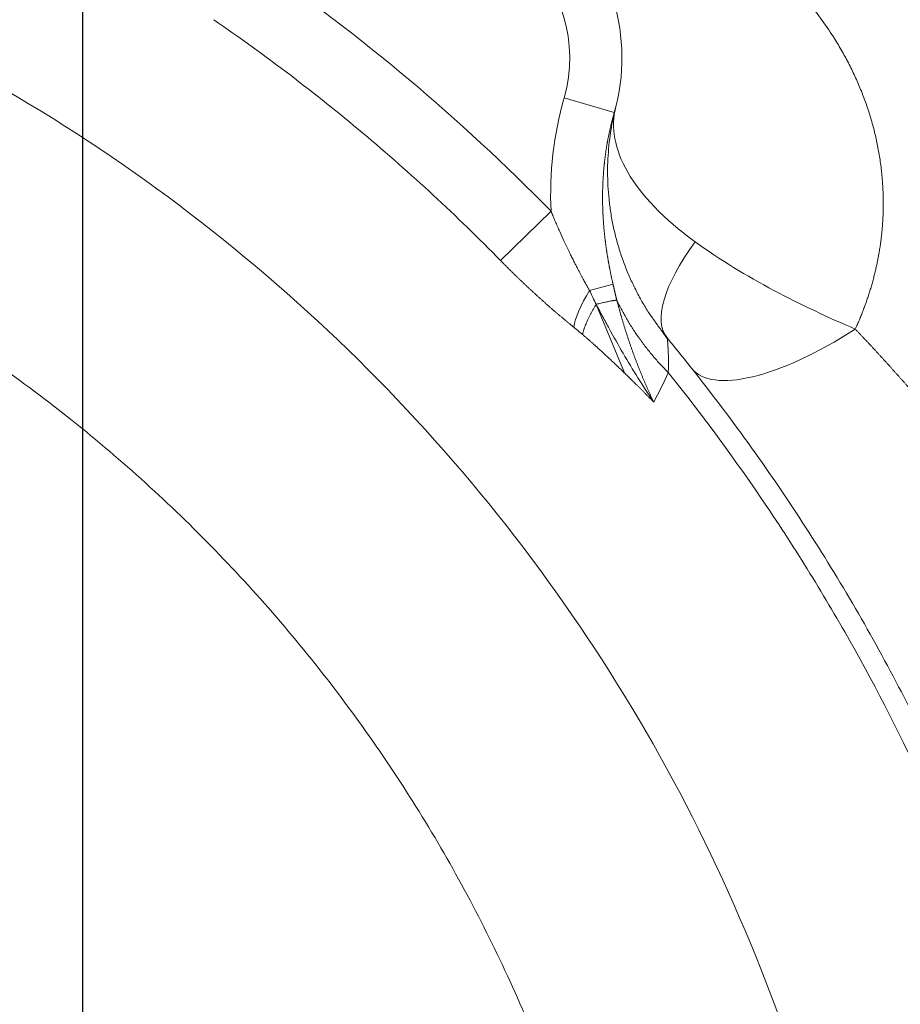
# Model space of a CAD drawing. Header units: millimetres. Extents: x 51337 to 61814, y -21781 to -12277.
# Tile 340 of 378: x 60780 to 60813, y -20484 to -20446. Entities that reach past the tile are written whole.
import ezdxf

# ---------------------------------------------------------------- set-up
doc = ezdxf.new("R2010")
doc.units = ezdxf.units.MM
doc.header["$LTSCALE"] = 0.3175
doc.layers.add('1轮廓实线层', color=7, linetype='Continuous', lineweight=18)
doc.layers.add('7标注层', color=4, linetype='Continuous', lineweight=13)
doc.styles.add('PC_TEXTSTYLE', font='ISOCP.SHX', dxfattribs={"width": 0.707, "bigfont": 'GBCBIG.SHX'})
doc.dimstyles.new('GB_LINEAR', dxfattribs={"dimtxt": 3.5, "dimasz": 3.5, "dimexe": 1, "dimexo": 0, "dimgap": 1.5, "dimtad": 1, "dimdsep": 46, "dimtxsty": 'PC_TEXTSTYLE', "dimcen": 0, "dimclrd": 256, "dimclrt": 3, "dimadec": 0, "dimazin": 2, "dimtp": 0.1, "dimtm": 0.1, "dimtfac": 0.71, "dimtdec": 3, "dimtmove": 0, "dimatfit": 3, "dimfxl": 1, "dimtfill": 1, "dimarcsym": 0})

# ---------------------------------------------------------------- blocks, each defined once
blk = doc.blocks.new('*D55')
at = {"layer": '7标注层', "color": 0, "lineweight": -2, "transparency": 16777216}
for p, q in [((60745.016, -20471.701), (60745.016, -20399.022)), ((60782.017, -20661.701), (60782.017, -20399.022))]:
    blk.add_line(p, q, dxfattribs=at)
at = {"layer": '7标注层', "lineweight": -2, "transparency": 16777216}
blk.add_line((60757.266, -20402.522), (60769.767, -20402.522), dxfattribs=at)
at = {"layer": '7标注层', "lineweight": 18, "transparency": 16777216}
for points in [[(60757.266, -20400.481), (60757.266, -20404.564), (60745.016, -20402.522)], [(60769.767, -20404.564), (60769.767, -20400.481), (60782.017, -20402.522)]]:
    blk.add_solid(points, dxfattribs=at)
at = {"layer": 'Defpoints', "color": 0, "lineweight": 18, "transparency": 16777216}
for p in [(60782.017, -20402.522), (60745.016, -20471.701), (60782.017, -20661.701)]:
    blk.add_point(p, dxfattribs=at)
at = {"layer": '7标注层', "color": 3, "transparency": 16777216, "insert": (60763.517, -20391.147), "char_height": 12.25, "attachment_point": 5, "style": 'PC_TEXTSTYLE', "bg_fill": 3, "box_fill_scale": 1.1, "bg_fill_color": 257, "bg_fill_transparency": 0}
blk.add_mtext('37', dxfattribs=at)

msp = doc.modelspace()

# ---------------------------------------------------------------- linework, layer by layer
at = {"layer": '1轮廓实线层'}
for p, q in [((60802.35994, -20450.02721), (60800.4382, -20449.47322)), ((60799.93744, -20453.81071), (60798.00854, -20455.7021)), ((60802.31117, -20456.60192), (60801.41096, -20456.84801)), ((60802.74681, -20459.99845), (60801.67079, -20457.38327)), ((60804.39096, -20458.67453), (60804.39256, -20458.69155))]:
    msp.add_line(p, q, dxfattribs=at)
for radius in [7.5, 7.5, 5.5]:
    msp.add_arc((60795.15341, -20447.94974), radius, 343.918987, 116.074579, dxfattribs=at)
for centre, major_axis, ratio, start_param, end_param in [((60810.55991, -20453.58104), (6.16884, 5.09366), 0.34110078, 2.21902829, 3.14159265), ((60802.83094, -20456.45983), (-1.90521, -2.31737), 0.30934905, 5.12450211, 5.80787829), ((60811.58319, -20454.84474), (-6.26515, -4.97473), 0.35342926, 0, 1.29719981)]:
    msp.add_ellipse(centre, major_axis=major_axis, ratio=ratio, start_param=start_param, end_param=end_param, dxfattribs=at)
for points, knots in [([(60715.84927, -20446.58074), (60718.43618, -20445.34618), (60721.10015, -20444.27752), (60726.53824, -20442.48548), (60734.86055, -20440.31521), (60743.47988, -20439.75799), (60754.8699, -20440.4617), (60760.5137, -20441.53689), (60771.34368, -20445.05715), (60776.52987, -20447.5022), (60786.12132, -20453.60035), (60790.52657, -20457.25343), (60798.28447, -20465.53255), (60801.63712, -20470.15859), (60807.08553, -20480.09011), (60809.18128, -20485.3956), (60811.99078, -20496.35283), (60812.70453, -20502.00457), (60812.7109, -20513.30191), (60812.00353, -20518.94751), (60809.21624, -20529.8826), (60807.13632, -20535.17209), (60801.7366, -20545.06865), (60795.09699, -20554.28278), (60782.04268, -20565.20749), (60766.70548, -20572.56755), (60750.03545, -20575.91467), (60733.06099, -20575.04876), (60722.23984, -20571.69998), (60717.1191, -20569.38514)], [0, 0, 0, 0, 0.03125, 0.03125, 0.0625, 0.125, 0.125, 0.1875, 0.1875, 0.25, 0.25, 0.3125, 0.3125, 0.375, 0.375, 0.4375, 0.4375, 0.5, 0.5, 0.5625, 0.5625, 0.625, 0.625, 0.6875, 0.75, 0.8125, 0.875, 0.9375, 1, 1, 1, 1]), ([(60802.01931, -20440.62253), (60802.03794, -20440.62891), (60802.07523, -20440.64167), (60802.13102, -20440.66098), (60802.18676, -20440.68043), (60802.24242, -20440.70004), (60802.29802, -20440.71981), (60802.35356, -20440.73973), (60802.40903, -20440.7598), (60802.46444, -20440.78004), (60802.51978, -20440.80043), (60802.57505, -20440.82098), (60802.63026, -20440.84169), (60802.6854, -20440.86255), (60802.74048, -20440.88358), (60802.79549, -20440.90477), (60802.85044, -20440.92612), (60802.90532, -20440.94763), (60802.96014, -20440.9693), (60803.01489, -20440.99114), (60803.06957, -20441.01314), (60803.12419, -20441.03531), (60803.17875, -20441.05764), (60803.23323, -20441.08014), (60803.28766, -20441.1028), (60803.34201, -20441.12563), (60803.39631, -20441.14863), (60803.45053, -20441.1718), (60803.50469, -20441.19514), (60803.55879, -20441.21864), (60803.61282, -20441.24232), (60803.66678, -20441.26617), (60803.72068, -20441.2902), (60803.77451, -20441.31439), (60803.82828, -20441.33876), (60803.88198, -20441.36331), (60803.93562, -20441.38803), (60803.98919, -20441.41292), (60804.04269, -20441.43799), (60804.09613, -20441.46324), (60804.14951, -20441.48867), (60804.20282, -20441.51428), (60804.25606, -20441.54006), (60804.30924, -20441.56603), (60804.36235, -20441.59218), (60804.4154, -20441.61851), (60804.46838, -20441.64502), (60804.52129, -20441.67171), (60804.57414, -20441.69859), (60804.62693, -20441.72566), (60804.67965, -20441.7529), (60804.7323, -20441.78034), (60804.78489, -20441.80796), (60804.83741, -20441.83577), (60804.88987, -20441.86377), (60804.94226, -20441.89196), (60804.99458, -20441.92034), (60805.04685, -20441.94891), (60805.09904, -20441.97767), (60805.15117, -20442.00663), (60805.20323, -20442.03577), (60805.25523, -20442.06512), (60805.30716, -20442.09465), (60805.35903, -20442.12438), (60805.41083, -20442.15431), (60805.46257, -20442.18444), (60805.51424, -20442.21476), (60805.56585, -20442.24528), (60805.61739, -20442.276), (60805.66886, -20442.30693), (60805.72027, -20442.33805), (60805.77161, -20442.36938), (60805.82289, -20442.4009), (60805.8741, -20442.43264), (60805.92525, -20442.46457), (60805.97633, -20442.49671), (60806.02734, -20442.52906), (60806.07829, -20442.56162), (60806.12918, -20442.59438), (60806.18, -20442.62735), (60806.23075, -20442.66053), (60806.28144, -20442.69392), (60806.33206, -20442.72752), (60806.38262, -20442.76133), (60806.43311, -20442.79536), (60806.48353, -20442.8296), (60806.5339, -20442.86405), (60806.58419, -20442.89872), (60806.63442, -20442.93361), (60806.68458, -20442.96871), (60806.73468, -20443.00403), (60806.78471, -20443.03956), (60806.83468, -20443.07532), (60806.88458, -20443.1113), (60806.93442, -20443.1475), (60806.98419, -20443.18391), (60807.03389, -20443.22056), (60807.31551, -20443.4297), (60807.81319, -20443.82201), (60808.49358, -20444.42405), (60809.12774, -20445.056), (60809.71564, -20445.71846), (60810.25726, -20446.41199), (60810.6961, -20447.05425), (60811.0465, -20447.63094), (60811.32043, -20448.13003), (60811.5689, -20448.63511), (60811.79192, -20449.14591), (60811.98946, -20449.66219), (60812.16154, -20450.18369), (60812.30815, -20450.71014), (60812.42928, -20451.2413), (60812.52493, -20451.7769), (60812.57589, -20452.16891), (60812.60062, -20452.41206), (60812.60929, -20452.5047), (60812.61719, -20452.59732), (60812.62434, -20452.68992), (60812.63072, -20452.7825), (60812.63635, -20452.87506), (60812.64121, -20452.9676), (60812.64532, -20453.06011), (60812.64866, -20453.15259), (60812.65125, -20453.24505), (60812.65308, -20453.33747), (60812.65414, -20453.42986), (60812.65445, -20453.52221), (60812.65399, -20453.61453), (60812.65278, -20453.7068), (60812.65081, -20453.79904), (60812.64807, -20453.89123), (60812.64458, -20453.98338), (60812.64033, -20454.07548), (60812.63532, -20454.16753), (60812.62954, -20454.25954), (60812.62301, -20454.35149), (60812.61572, -20454.44339), (60812.60767, -20454.53523), (60812.59885, -20454.62701), (60812.58928, -20454.71874), (60812.57895, -20454.81041), (60812.56786, -20454.90201), (60812.55601, -20454.99355), (60812.5434, -20455.08502), (60812.53002, -20455.17643), (60812.51589, -20455.26777), (60812.501, -20455.35903), (60812.48535, -20455.45023), (60812.46894, -20455.54135), (60812.45177, -20455.63239), (60812.43384, -20455.72336), (60812.41515, -20455.81425), (60812.3957, -20455.90506), (60812.37549, -20455.99578), (60812.35452, -20456.08643), (60812.33279, -20456.17698), (60812.3103, -20456.26745), (60812.28705, -20456.35783), (60812.26304, -20456.44813), (60812.23827, -20456.53833), (60812.21274, -20456.62843), (60812.18645, -20456.71845), (60812.1594, -20456.80836), (60812.13159, -20456.89818), (60812.10302, -20456.9879), (60812.07369, -20457.07752), (60812.0436, -20457.16704), (60812.01276, -20457.25646), (60811.98115, -20457.34577), (60811.94878, -20457.43497), (60811.91565, -20457.52407), (60811.88176, -20457.61306), (60811.84711, -20457.70193), (60811.81171, -20457.7907), (60811.77554, -20457.87935), (60811.73861, -20457.96789), (60811.70093, -20458.05631), (60811.66247, -20458.14461), (60811.6233, -20458.2328), (60811.59656, -20458.29147), (60811.58319, -20458.32082)], [0, 0, 0, 0, 0.00241378, 0.0048307, 0.00725079, 0.00967408, 0.0121006, 0.01453038, 0.01696344, 0.01939982, 0.02183954, 0.02428262, 0.02672911, 0.02917902, 0.03163238, 0.03408923, 0.03654958, 0.03901347, 0.04148092, 0.04395196, 0.04642662, 0.04890492, 0.05138689, 0.05387256, 0.05636195, 0.05885509, 0.06135201, 0.06385273, 0.06635728, 0.06886569, 0.07137797, 0.07389416, 0.07641428, 0.07893836, 0.08146642, 0.08399849, 0.08653459, 0.08907475, 0.09161899, 0.09416734, 0.09671982, 0.09927646, 0.10183727, 0.1044023, 0.10697155, 0.10954505, 0.11212283, 0.11470491, 0.11729132, 0.11988207, 0.1224772, 0.12507672, 0.12768065, 0.13028903, 0.13290187, 0.1355192, 0.13814104, 0.14076741, 0.14339833, 0.14603384, 0.14867394, 0.15131866, 0.15396802, 0.15662205, 0.15928077, 0.16194419, 0.16461235, 0.16728525, 0.16996293, 0.17264541, 0.17533269, 0.17802482, 0.1807218, 0.18342366, 0.18613042, 0.1888421, 0.19155871, 0.19428029, 0.19700684, 0.1997384, 0.20247498, 0.20521659, 0.20796327, 0.21071502, 0.21347188, 0.21623385, 0.21900096, 0.22177323, 0.22455067, 0.22733331, 0.23012116, 0.23291424, 0.23571258, 0.23851618, 0.24132508, 0.24413928, 0.2469588, 0.24978367, 0.29221723, 0.33418807, 0.37576348, 0.41701265, 0.45800645, 0.49881706, 0.52552006, 0.55177899, 0.57761777, 0.60306147, 0.62813639, 0.65286995, 0.67729078, 0.70142857, 0.72531411, 0.74897914, 0.75300661, 0.75702321, 0.7610291, 0.76502445, 0.76900942, 0.7729842, 0.77694896, 0.78090386, 0.78484909, 0.78878483, 0.79271125, 0.79662853, 0.80053686, 0.80443641, 0.80832738, 0.81220994, 0.81608428, 0.81995059, 0.82380906, 0.82765987, 0.83150323, 0.83533932, 0.83916832, 0.84299045, 0.84680589, 0.85061484, 0.8544175, 0.85821406, 0.86200472, 0.86578969, 0.86956916, 0.87334334, 0.87711243, 0.88087663, 0.88463615, 0.88839119, 0.89214196, 0.89588866, 0.89963151, 0.90337071, 0.90710646, 0.91083898, 0.91456848, 0.91829517, 0.92201925, 0.92574095, 0.92946046, 0.933178, 0.93689379, 0.94060804, 0.94432095, 0.94803275, 0.95174364, 0.95545384, 0.95916356, 0.96287302, 0.96658243, 0.970292, 0.97400194, 0.97771248, 0.98142382, 0.98513617, 0.98884975, 0.99256478, 0.99628145, 1, 1, 1, 1]), ([(60798.00854, -20455.7021), (60796.33131, -20453.99175), (60794.57147, -20452.36372), (60790.90452, -20449.28584), (60788.99744, -20447.83596), (60787.02577, -20446.48182)], [0, 0, 0, 0, 0.5, 0.5, 1, 1, 1, 1]), ([(60719.73167, -20454.71718), (60721.97707, -20453.64575), (60724.27009, -20452.72692), (60728.94746, -20451.18293), (60731.33185, -20450.55775), (60734.97887, -20449.84621), (60736.20988, -20449.64662), (60738.66606, -20449.32791), (60739.89373, -20449.20808), (60743.57554, -20448.96442), (60746.02847, -20448.95582), (60749.70546, -20449.17444), (60750.93071, -20449.28608), (60752.76798, -20449.51219), (60753.38031, -20449.59735), (60754.60474, -20449.78743), (60755.21779, -20449.89253), (60758.27115, -20450.46603), (60760.65978, -20451.07394), (60765.33203, -20452.57952), (60767.61559, -20453.47732), (60770.96206, -20455.04165), (60772.06434, -20455.59951), (60773.69748, -20456.4923), (60774.23918, -20456.79969), (60775.30847, -20457.42915), (60775.83681, -20457.7516), (60778.44727, -20459.40209), (60780.43611, -20460.8443), (60784.22089, -20463.96479), (60786.01686, -20465.64306), (60788.56112, -20468.34367), (60789.38682, -20469.27799), (60790.96821, -20471.1862), (60791.72513, -20472.16092), (60793.89695, -20475.14552), (60795.21344, -20477.21549), (60797.5831, -20481.51621), (60798.63686, -20483.7486), (60800.46993, -20488.37293), (60801.23106, -20490.71837), (60802.45174, -20495.47386), (60802.91125, -20497.88391), (60803.37443, -20501.5474), (60803.49098, -20502.77667), (60803.60766, -20504.63303), (60803.63687, -20505.25501), (60803.67536, -20506.49606), (60803.68469, -20507.11533), (60803.68224, -20510.20543), (60803.52406, -20512.65767), (60802.90524, -20517.52375), (60802.44462, -20519.93758), (60801.67342, -20522.93006), (60801.50936, -20523.52731), (60801.16143, -20524.71928), (60800.97747, -20525.31412), (60800.39987, -20527.08208), (60799.97936, -20528.24299), (60798.61401, -20531.67377), (60797.5659, -20533.892), (60795.19361, -20538.19035), (60793.86963, -20540.27058), (60790.9373, -20544.28879), (60789.3582, -20546.18629), (60785.98704, -20549.75672), (60784.19415, -20551.43121), (60781.34402, -20553.77705), (60780.36707, -20554.53124), (60778.35803, -20555.98272), (60777.32468, -20556.68041), (60774.1853, -20558.65747), (60772.02636, -20559.83246), (60767.58069, -20561.90553), (60765.29393, -20562.80358), (60762.35299, -20563.74737), (60761.76067, -20563.92716), (60760.56767, -20564.26866), (60759.9662, -20564.43053), (60758.16189, -20564.88558), (60756.9556, -20565.14936), (60753.32675, -20565.82495), (60750.89425, -20566.12158), (60746.00283, -20566.40843), (60743.54395, -20566.39918), (60740.45344, -20566.19142), (60739.83342, -20566.1399), (60738.59706, -20566.01735), (60737.98152, -20565.94643), (60736.14272, -20565.70515), (60734.9273, -20565.50621), (60731.31186, -20564.79697), (60728.94239, -20564.17519), (60725.44876, -20563.02158), (60724.29436, -20562.60007), (60722.57824, -20561.91127), (60722.00879, -20561.67224), (60721.30026, -20561.36148), (60721.15871, -20561.29873), (60720.98199, -20561.21953), (60720.94666, -20561.20366), (60720.89367, -20561.17979), (60720.87601, -20561.17182), (60720.84953, -20561.15986), (60720.8407, -20561.15587), (60720.82305, -20561.14788), (60720.81422, -20561.14389), (60720.73477, -20561.10799), (60720.66414, -20561.07611), (60720.31092, -20560.91687), (60720.0282, -20560.79006), (60719.74532, -20560.66381)], [0, 0, 0, 0, 0.03125, 0.03125, 0.0625, 0.0625, 0.078125, 0.078125, 0.09375, 0.09375, 0.125, 0.125, 0.140625, 0.140625, 0.1484375, 0.1484375, 0.15625, 0.15625, 0.1875, 0.1875, 0.21875, 0.21875, 0.234375, 0.234375, 0.2421875, 0.2421875, 0.25, 0.25, 0.28125, 0.28125, 0.3125, 0.3125, 0.328125, 0.328125, 0.34375, 0.34375, 0.375, 0.375, 0.40625, 0.40625, 0.4375, 0.4375, 0.46875, 0.46875, 0.484375, 0.484375, 0.4921875, 0.4921875, 0.5, 0.5, 0.53125, 0.53125, 0.5625, 0.5625, 0.5703125, 0.5703125, 0.578125, 0.578125, 0.59375, 0.59375, 0.625, 0.625, 0.65625, 0.65625, 0.6875, 0.6875, 0.71875, 0.71875, 0.734375, 0.734375, 0.75, 0.75, 0.78125, 0.78125, 0.8125, 0.8125, 0.8203125, 0.8203125, 0.828125, 0.828125, 0.84375, 0.84375, 0.875, 0.875, 0.90625, 0.90625, 0.9140625, 0.9140625, 0.921875, 0.921875, 0.9375, 0.9375, 0.96875, 0.96875, 0.984375, 0.984375, 0.9921875, 0.9921875, 0.99414063, 0.99414063, 0.99462891, 0.99462891, 0.99487305, 0.99487305, 0.99499512, 0.99499512, 0.99511719, 0.99511719, 0.99609375, 0.99609375, 1, 1, 1, 1]), ([(60802.35995, -20450.02723), (60802.35533, -20450.04331), (60802.34611, -20450.07546), (60802.33256, -20450.12374), (60802.31922, -20450.17204), (60802.30612, -20450.22035), (60802.29325, -20450.26867), (60802.2806, -20450.31701), (60802.26819, -20450.36536), (60802.256, -20450.41371), (60802.24404, -20450.46208), (60802.2323, -20450.51044), (60802.22079, -20450.55881), (60802.20951, -20450.60719), (60802.19845, -20450.65556), (60802.18762, -20450.70393), (60802.177, -20450.75229), (60802.16661, -20450.80065), (60802.15645, -20450.84901), (60802.1465, -20450.89735), (60802.13677, -20450.94568), (60802.12726, -20450.994), (60802.11797, -20451.04231), (60802.1089, -20451.0906), (60802.10004, -20451.13888), (60802.0914, -20451.18713), (60802.08298, -20451.23536), (60802.07477, -20451.28358), (60802.06677, -20451.33176), (60802.05899, -20451.37993), (60802.05141, -20451.42807), (60802.04405, -20451.47617), (60802.0369, -20451.52425), (60802.02995, -20451.5723), (60802.02321, -20451.62032), (60802.01668, -20451.6683), (60802.01036, -20451.71624), (60802.00424, -20451.76415), (60801.99832, -20451.81202), (60801.99261, -20451.85986), (60801.98709, -20451.90765), (60801.98178, -20451.95539), (60801.97667, -20452.0031), (60801.97175, -20452.05076), (60801.96704, -20452.09837), (60801.96252, -20452.14594), (60801.95819, -20452.19346), (60801.95406, -20452.24093), (60801.95012, -20452.28835), (60801.94637, -20452.33571), (60801.94282, -20452.38302), (60801.93945, -20452.43028), (60801.93627, -20452.47748), (60801.93328, -20452.52463), (60801.93047, -20452.57172), (60801.92785, -20452.61874), (60801.92542, -20452.66571), (60801.92316, -20452.71262), (60801.92109, -20452.75947), (60801.9192, -20452.80625), (60801.91748, -20452.85297), (60801.91595, -20452.89962), (60801.91459, -20452.94621), (60801.9134, -20452.99273), (60801.91239, -20453.03918), (60801.91156, -20453.08556), (60801.91089, -20453.13188), (60801.9104, -20453.17812), (60801.91007, -20453.2243), (60801.90992, -20453.2704), (60801.90993, -20453.31642), (60801.9101, -20453.36238), (60801.91044, -20453.40826), (60801.91094, -20453.45406), (60801.91161, -20453.49979), (60801.91243, -20453.54544), (60801.91342, -20453.59101), (60801.91456, -20453.63651), (60801.91586, -20453.68193), (60801.91731, -20453.72726), (60801.91892, -20453.77252), (60801.92068, -20453.8177), (60801.9226, -20453.86279), (60801.92466, -20453.90781), (60801.92687, -20453.95274), (60801.92924, -20453.99758), (60801.93174, -20454.04235), (60801.9344, -20454.08703), (60801.93719, -20454.13162), (60801.94013, -20454.17613), (60801.94321, -20454.22055), (60801.94644, -20454.26489), (60801.9498, -20454.30914), (60801.9533, -20454.3533), (60801.95693, -20454.39738), (60801.9607, -20454.44137), (60801.9646, -20454.48527), (60801.96864, -20454.52908), (60801.97281, -20454.5728), (60801.9771, -20454.61643), (60801.98153, -20454.65998), (60801.98608, -20454.70343), (60801.99076, -20454.74679), (60801.99557, -20454.79006), (60802.00049, -20454.83324), (60802.00554, -20454.87633), (60802.01071, -20454.91933), (60802.016, -20454.96224), (60802.02141, -20455.00505), (60802.02694, -20455.04777), (60802.03258, -20455.0904), (60802.03834, -20455.13293), (60802.04421, -20455.17538), (60802.05019, -20455.21773), (60802.05629, -20455.25998), (60802.06249, -20455.30215), (60802.0688, -20455.34422), (60802.07522, -20455.38619), (60802.08174, -20455.42807), (60802.08837, -20455.46986), (60802.0951, -20455.51156), (60802.10193, -20455.55316), (60802.10887, -20455.59466), (60802.1159, -20455.63608), (60802.12303, -20455.6774), (60802.13026, -20455.71862), (60802.13758, -20455.75975), (60802.145, -20455.80079), (60802.15251, -20455.84173), (60802.16011, -20455.88258), (60802.1678, -20455.92334), (60802.17558, -20455.964), (60802.18345, -20456.00456), (60802.19141, -20456.04504), (60802.19945, -20456.08542), (60802.20757, -20456.1257), (60802.21578, -20456.1659), (60802.22407, -20456.206), (60802.23244, -20456.246), (60802.24089, -20456.28592), (60802.24941, -20456.32574), (60802.25801, -20456.36547), (60802.26669, -20456.40511), (60802.27544, -20456.44465), (60802.28426, -20456.4841), (60802.29316, -20456.52346), (60802.30212, -20456.56273), (60802.30816, -20456.58886), (60802.31117, -20456.60192)], [0, 0, 0, 0, 0.00752987, 0.01505341, 0.02257053, 0.03008112, 0.03758509, 0.04508235, 0.05257279, 0.06005633, 0.06753287, 0.07500233, 0.0824646, 0.08991961, 0.09736725, 0.10480745, 0.11224011, 0.11966515, 0.12708246, 0.13449196, 0.14189356, 0.14928719, 0.15667274, 0.16405015, 0.17141933, 0.1787802, 0.18613268, 0.19347669, 0.20081216, 0.20813901, 0.21545716, 0.22276654, 0.23006708, 0.2373587, 0.24464134, 0.25191493, 0.25917938, 0.26643465, 0.27368066, 0.28091735, 0.28814465, 0.2953625, 0.30257084, 0.3097696, 0.31695873, 0.32413817, 0.33130786, 0.33846775, 0.34561778, 0.35275789, 0.35988804, 0.36700817, 0.37411823, 0.38121817, 0.38830794, 0.39538751, 0.40245681, 0.4095158, 0.41656445, 0.42360271, 0.43063054, 0.43764789, 0.44465473, 0.45165103, 0.45863673, 0.46561181, 0.47257624, 0.47952997, 0.48647298, 0.49340523, 0.5003267, 0.50723735, 0.51413716, 0.5210261, 0.52790414, 0.53477126, 0.54162743, 0.54847263, 0.55530684, 0.56213004, 0.56894221, 0.57574333, 0.58253338, 0.58931234, 0.5960802, 0.60283695, 0.60958256, 0.61631703, 0.62304035, 0.62975249, 0.63645346, 0.64314325, 0.64982184, 0.65648922, 0.6631454, 0.66979036, 0.6764241, 0.68304661, 0.6896579, 0.69625796, 0.70284679, 0.70942438, 0.71599074, 0.72254587, 0.72908977, 0.73562241, 0.7421438, 0.74865394, 0.75515285, 0.76164051, 0.76811696, 0.77458219, 0.78103622, 0.78747905, 0.79391071, 0.80033119, 0.80674052, 0.81313871, 0.81952577, 0.82590172, 0.83226657, 0.83862035, 0.84496307, 0.85129474, 0.85761539, 0.86392503, 0.87022369, 0.87651138, 0.88278813, 0.88905396, 0.89530888, 0.90155294, 0.90778613, 0.9140085, 0.92022007, 0.92642085, 0.93261089, 0.9387902, 0.94495884, 0.95111685, 0.95726423, 0.963401, 0.96952719, 0.97564281, 0.98174788, 0.98784242, 0.99392646, 1, 1, 1, 1]), ([(60805.45029, -20454.97912), (60804.24563, -20454.10699), (60803.37646, -20453.18921), (60802.36882, -20451.44126), (60802.21801, -20450.59186), (60802.41714, -20449.8174)], [0, 0, 0, 0, 0.5, 0.5, 1, 1, 1, 1]), ([(60799.94055, -20453.81057), (60799.94059, -20453.81082), (60799.94071, -20453.8115), (60799.9411, -20453.81279), (60799.94168, -20453.81463), (60799.94251, -20453.81701), (60799.94354, -20453.81994), (60799.94481, -20453.82342), (60799.9463, -20453.82745), (60799.94803, -20453.83202), (60799.94997, -20453.83715), (60799.95215, -20453.84281), (60799.95456, -20453.84903), (60799.9572, -20453.85579), (60799.96006, -20453.86309), (60799.96317, -20453.87093), (60799.9665, -20453.87932), (60799.97007, -20453.88826), (60799.97387, -20453.89773), (60799.97791, -20453.90774), (60799.98219, -20453.9183), (60799.9867, -20453.92939), (60799.99146, -20453.94102), (60799.99646, -20453.95318), (60800.0017, -20453.96588), (60800.00718, -20453.97912), (60800.01291, -20453.99289), (60800.02579, -20454.02368), (60800.04595, -20454.07159), (60800.07352, -20454.13674), (60800.11918, -20454.24383), (60800.1847, -20454.39547), (60800.29413, -20454.64347), (60800.44055, -20454.96594), (60800.58615, -20455.27343), (60800.70286, -20455.51207), (60800.7769, -20455.6604), (60800.84742, -20455.79936), (60800.91427, -20455.92914), (60800.97729, -20456.04994), (60801.03637, -20456.16193), (60801.09141, -20456.26525), (60801.14234, -20456.36006), (60801.18911, -20456.44646), (60801.23166, -20456.52456), (60801.26996, -20456.59446), (60801.30399, -20456.65624), (60801.33372, -20456.70997), (60801.35914, -20456.75571), (60801.38026, -20456.7935), (60801.39702, -20456.82341), (60801.40681, -20456.84068), (60801.41096, -20456.84801)], [0, 0, 0, 0, 0.00022211, 0.00061697, 0.00118591, 0.00192931, 0.00284731, 0.00393998, 0.00520733, 0.00664935, 0.00826602, 0.01005728, 0.01202311, 0.01416343, 0.01647818, 0.01896729, 0.02163068, 0.02446825, 0.02747991, 0.03066556, 0.03402509, 0.03755838, 0.04126532, 0.04514577, 0.0491996, 0.05342667, 0.05782683, 0.06239992, 0.08296665, 0.10384119, 0.12502205, 0.18602596, 0.25009951, 0.36510723, 0.49988531, 0.55193346, 0.60103183, 0.64720985, 0.69049561, 0.73091581, 0.76849566, 0.80325882, 0.8352274, 0.86442183, 0.89086089, 0.91456164, 0.93553943, 0.95380788, 0.96937887, 0.98226255, 0.99246735, 1, 1, 1, 1]), ([(60800.80887, -20458.25062), (60800.7957, -20458.23991), (60800.76939, -20458.21851), (60800.72994, -20458.18631), (60800.69056, -20458.15407), (60800.65123, -20458.12178), (60800.61197, -20458.08945), (60800.57277, -20458.05707), (60800.53363, -20458.02464), (60800.49455, -20457.99216), (60800.45553, -20457.95964), (60800.41658, -20457.92707), (60800.37768, -20457.89445), (60800.33884, -20457.86179), (60800.30007, -20457.82907), (60800.26135, -20457.79631), (60800.2227, -20457.7635), (60800.1841, -20457.73065), (60800.14556, -20457.69774), (60800.10709, -20457.66479), (60800.06867, -20457.63178), (60800.03031, -20457.59873), (60799.99202, -20457.56563), (60799.95378, -20457.53248), (60799.9156, -20457.49928), (60799.87748, -20457.46603), (60799.83942, -20457.43273), (60799.80141, -20457.39939), (60799.76347, -20457.36599), (60799.72558, -20457.33254), (60799.68776, -20457.29904), (60799.64999, -20457.2655), (60799.61227, -20457.2319), (60799.57462, -20457.19825), (60799.53702, -20457.16456), (60799.49949, -20457.13081), (60799.46201, -20457.09701), (60799.42458, -20457.06316), (60799.38722, -20457.02926), (60799.34991, -20456.99531), (60799.31266, -20456.9613), (60799.27546, -20456.92725), (60799.23832, -20456.89314), (60799.20124, -20456.85898), (60799.16422, -20456.82478), (60799.12725, -20456.79051), (60799.09034, -20456.7562), (60799.05348, -20456.72184), (60799.01668, -20456.68742), (60798.97994, -20456.65295), (60798.94325, -20456.61843), (60798.90662, -20456.58386), (60798.87004, -20456.54923), (60798.83352, -20456.51455), (60798.79705, -20456.47982), (60798.76064, -20456.44503), (60798.72428, -20456.41019), (60798.68798, -20456.3753), (60798.65174, -20456.34036), (60798.61555, -20456.30536), (60798.57941, -20456.27031), (60798.54333, -20456.2352), (60798.5073, -20456.20004), (60798.47132, -20456.16483), (60798.4354, -20456.12956), (60798.39954, -20456.09424), (60798.36372, -20456.05887), (60798.32796, -20456.02344), (60798.29226, -20455.98795), (60798.25661, -20455.95241), (60798.22101, -20455.91682), (60798.18546, -20455.88117), (60798.14997, -20455.84547), (60798.11453, -20455.80971), (60798.07915, -20455.7739), (60798.04381, -20455.73803), (60798.0203, -20455.71407), (60798.00854, -20455.7021)], [0, 0, 0, 0, 0.01391613, 0.02780897, 0.0416788, 0.05552592, 0.06935061, 0.08315317, 0.0969339, 0.11069309, 0.12443103, 0.13814803, 0.15184438, 0.16552039, 0.17917636, 0.19281259, 0.20642939, 0.22002706, 0.23360592, 0.24716626, 0.26070839, 0.27423264, 0.28773931, 0.30122871, 0.31470115, 0.32815696, 0.34159645, 0.35501993, 0.36842773, 0.38182016, 0.39519754, 0.4085602, 0.42190845, 0.43524263, 0.44856304, 0.46187003, 0.47516391, 0.48844502, 0.50171367, 0.5149702, 0.52821493, 0.54144821, 0.55467035, 0.56788169, 0.58108256, 0.5942733, 0.60745423, 0.6206257, 0.63378804, 0.64694157, 0.66008665, 0.6732236, 0.68635276, 0.69947448, 0.71258908, 0.72569691, 0.73879831, 0.75189361, 0.76498316, 0.77806729, 0.79114635, 0.80422067, 0.81729061, 0.83035649, 0.84341867, 0.85647747, 0.86953326, 0.88258636, 0.89563711, 0.90868587, 0.92173298, 0.93477877, 0.94782359, 0.96086778, 0.97391168, 0.98695564, 1, 1, 1, 1]), ([(60802.31117, -20456.60192), (60802.31296, -20456.60965), (60802.31657, -20456.62527), (60802.32198, -20456.64889), (60802.32746, -20456.67294), (60802.333, -20456.69741), (60802.3386, -20456.72231), (60802.34428, -20456.74765), (60802.35001, -20456.7734), (60802.35589, -20456.7996), (60802.3619, -20456.82625), (60802.36802, -20456.85334), (60802.37425, -20456.8809), (60802.38075, -20456.90978), (60802.38748, -20456.93952), (60802.39442, -20456.96963), (60802.40119, -20456.99872), (60802.4078, -20457.02679), (60802.41422, -20457.05384), (60802.42045, -20457.07985), (60802.42648, -20457.10482), (60802.43232, -20457.12875), (60802.43797, -20457.15162), (60802.44345, -20457.17342), (60802.44875, -20457.19416), (60802.4523, -20457.20762), (60802.45403, -20457.21418)], [0, 0, 0, 0, 0.03761243, 0.07595227, 0.11502463, 0.15483432, 0.19538583, 0.23668341, 0.27872457, 0.32148081, 0.36496261, 0.40918974, 0.45418576, 0.4999788, 0.55087074, 0.6001002, 0.64767627, 0.69359981, 0.73786518, 0.78046154, 0.82137397, 0.86058439, 0.89807266, 0.93381782, 0.96779957, 1, 1, 1, 1]), ([(60802.45432, -20457.21409), (60802.45824, -20457.22901), (60802.46613, -20457.25895), (60802.47809, -20457.30399), (60802.49023, -20457.34935), (60802.50255, -20457.39502), (60802.51504, -20457.44099), (60802.52772, -20457.48728), (60802.54058, -20457.53388), (60802.55363, -20457.58079), (60802.56687, -20457.62801), (60802.58029, -20457.67553), (60802.59392, -20457.72336), (60802.60773, -20457.77149), (60802.62174, -20457.81993), (60802.63596, -20457.86866), (60802.65037, -20457.9177), (60802.66499, -20457.96704), (60802.67981, -20458.01668), (60802.69484, -20458.06661), (60802.71008, -20458.11684), (60802.72553, -20458.16736), (60802.7412, -20458.21817), (60802.75708, -20458.26927), (60802.77318, -20458.32067), (60802.7895, -20458.37235), (60802.80604, -20458.42431), (60802.82281, -20458.47656), (60802.8398, -20458.5291), (60802.85703, -20458.58191), (60802.87448, -20458.635), (60802.89216, -20458.68836), (60802.91008, -20458.742), (60802.92824, -20458.79591), (60802.94663, -20458.85009), (60802.96526, -20458.90454), (60802.98414, -20458.95926), (60803.00325, -20459.01423), (60803.02262, -20459.06947), (60803.04223, -20459.12497), (60803.06209, -20459.18072), (60803.08841, -20459.25404), (60803.12137, -20459.34465), (60803.16124, -20459.45225), (60803.20168, -20459.55946), (60803.24267, -20459.66626), (60803.28422, -20459.77265), (60803.32629, -20459.8786), (60803.36889, -20459.98413), (60803.412, -20460.0892), (60803.45561, -20460.19382), (60803.49971, -20460.29797), (60803.54428, -20460.40165), (60803.58932, -20460.50484), (60803.6348, -20460.60753), (60803.68073, -20460.70973), (60803.72707, -20460.81141), (60803.77384, -20460.91256), (60803.82097, -20461.01323), (60803.85272, -20461.07988), (60803.8686, -20461.11321)], [0, 0, 0, 0, 0.01070246, 0.02149319, 0.0323725, 0.04334069, 0.05439803, 0.06554483, 0.07678135, 0.08810789, 0.09952471, 0.11103208, 0.12263026, 0.13431953, 0.14610014, 0.15797233, 0.16993637, 0.18199249, 0.19414093, 0.20638194, 0.21871575, 0.23114257, 0.24366265, 0.25627619, 0.26898342, 0.28178453, 0.29467975, 0.30766928, 0.3207533, 0.33393202, 0.34720563, 0.3605743, 0.37403823, 0.38759758, 0.40125252, 0.41500323, 0.42884986, 0.44279258, 0.45683152, 0.47096685, 0.4851987, 0.49952721, 0.52724193, 0.55497242, 0.58271765, 0.61047662, 0.63824832, 0.66603174, 0.69382592, 0.72162987, 0.74944262, 0.77726322, 0.80509073, 0.83292422, 0.86076277, 0.88860546, 0.9164514, 0.94429972, 0.97214954, 1, 1, 1, 1]), ([(60801.66531, -20457.37251), (60801.7454, -20457.52552), (60801.82692, -20457.67975), (60801.99283, -20457.98998), (60802.07722, -20458.14598), (60802.33471, -20458.61563), (60802.51214, -20458.93094), (60802.87884, -20459.56106), (60803.06812, -20459.87587), (60803.45899, -20460.49999), (60803.66058, -20460.80932), (60803.8686, -20461.11321)], [0, 0, 0, 0, 0.125, 0.125, 0.25, 0.25, 0.5, 0.5, 0.75, 0.75, 1, 1, 1, 1]), ([(60811.58319, -20458.32082), (60811.60941, -20458.34837), (60811.66183, -20458.40343), (60811.7403, -20458.48618), (60811.81858, -20458.56897), (60811.89667, -20458.65181), (60811.97457, -20458.73471), (60812.05227, -20458.81765), (60812.12978, -20458.90065), (60812.2071, -20458.98369), (60812.28423, -20459.06678), (60812.36116, -20459.14993), (60812.4379, -20459.23312), (60812.51445, -20459.31635), (60812.59081, -20459.39964), (60812.66698, -20459.48297), (60812.74295, -20459.56634), (60812.81873, -20459.64977), (60812.89432, -20459.73323), (60812.96972, -20459.81674), (60813.04492, -20459.9003), (60813.11993, -20459.98389), (60813.19475, -20460.06753), (60813.26938, -20460.15121), (60813.34382, -20460.23493), (60813.41806, -20460.3187), (60813.49211, -20460.4025), (60813.56597, -20460.48634), (60813.63964, -20460.57023), (60813.71311, -20460.65415), (60813.78639, -20460.73811), (60813.85948, -20460.8221), (60813.93238, -20460.90614), (60814.00509, -20460.99021), (60814.0776, -20461.07431), (60814.14992, -20461.15845), (60814.22205, -20461.24263), (60814.29399, -20461.32684), (60814.36573, -20461.41109), (60814.43728, -20461.49536), (60814.50864, -20461.57968), (60814.57981, -20461.66402), (60814.65078, -20461.74839), (60814.72157, -20461.8328), (60814.79216, -20461.91723), (60814.86256, -20462.0017), (60814.93276, -20462.0862), (60815.00278, -20462.17072), (60815.0726, -20462.25528), (60815.14223, -20462.33986), (60815.21167, -20462.42447), (60815.28091, -20462.5091), (60815.34996, -20462.59377), (60815.41882, -20462.67846), (60815.48749, -20462.76317), (60815.55597, -20462.84791), (60815.62425, -20462.93267), (60815.69234, -20463.01746), (60815.76024, -20463.10227), (60815.82795, -20463.1871), (60815.89547, -20463.27196), (60815.96279, -20463.35684), (60816.02992, -20463.44174), (60816.09686, -20463.52666), (60816.1636, -20463.6116), (60816.23016, -20463.69656), (60816.29652, -20463.78154), (60816.36269, -20463.86653), (60816.42867, -20463.95155), (60816.49445, -20464.03658), (60816.56004, -20464.12164), (60816.62544, -20464.2067), (60816.69065, -20464.29179), (60816.75567, -20464.37689), (60816.82049, -20464.462), (60816.88512, -20464.54713), (60816.94956, -20464.63228), (60817.01381, -20464.71744), (60817.07786, -20464.80261), (60817.14173, -20464.88779), (60817.2054, -20464.97299), (60817.26887, -20465.0582), (60817.33216, -20465.14342), (60817.39525, -20465.22865), (60817.45815, -20465.31389), (60817.52086, -20465.39914), (60817.58338, -20465.4844), (60817.6457, -20465.56967), (60817.70784, -20465.65495), (60817.76978, -20465.74024), (60817.83153, -20465.82553), (60817.89308, -20465.91083), (60817.95444, -20465.99613), (60818.01562, -20466.08145), (60818.07659, -20466.16677), (60818.13738, -20466.25209), (60818.19798, -20466.33742), (60818.27537, -20466.44675), (60818.36938, -20466.58018), (60818.47981, -20466.73784), (60818.58968, -20466.89563), (60818.69898, -20467.05355), (60818.80771, -20467.21161), (60818.91589, -20467.36978), (60819.02349, -20467.52808), (60819.13053, -20467.68649), (60819.23701, -20467.84503), (60819.34292, -20468.00367), (60819.44827, -20468.16243), (60819.55305, -20468.3213), (60819.65727, -20468.48027), (60819.76092, -20468.63934), (60819.86401, -20468.79852), (60819.96653, -20468.9578), (60820.06849, -20469.11717), (60820.16988, -20469.27663), (60820.27071, -20469.43618), (60820.37097, -20469.59582), (60820.47067, -20469.75555), (60820.56981, -20469.91536), (60820.66838, -20470.07524), (60820.76638, -20470.23521), (60820.86382, -20470.39525), (60820.96069, -20470.55536), (60821.057, -20470.71554), (60821.15275, -20470.87579), (60821.24793, -20471.0361), (60821.34254, -20471.19647), (60821.43659, -20471.3569), (60821.53008, -20471.51739), (60821.623, -20471.67793), (60821.71535, -20471.83852), (60821.80714, -20471.99916), (60821.89837, -20472.15984), (60821.98903, -20472.32057), (60822.07913, -20472.48134), (60822.16866, -20472.64214), (60822.25763, -20472.80298), (60822.34603, -20472.96386), (60822.43387, -20473.12476), (60822.52114, -20473.28569), (60822.60784, -20473.44664), (60822.69399, -20473.60762), (60822.77956, -20473.76861), (60822.86458, -20473.92962), (60822.94903, -20474.09065), (60823.03291, -20474.25168), (60823.11623, -20474.41273), (60823.19898, -20474.57378), (60823.28117, -20474.73484), (60823.36279, -20474.89589), (60823.44385, -20475.05695), (60823.52435, -20475.21799), (60823.60427, -20475.37904), (60823.68366, -20475.54006), (60823.73617, -20475.64752), (60823.7624, -20475.70121)], [0, 0, 0, 0, 0.00555012, 0.01109302, 0.01662871, 0.0221572, 0.02767849, 0.0331926, 0.03869951, 0.04419924, 0.0496918, 0.05517719, 0.06065541, 0.06612647, 0.07159038, 0.07704714, 0.08249676, 0.08793924, 0.09337459, 0.09880281, 0.10422392, 0.10963791, 0.11504479, 0.12044457, 0.12583725, 0.13122285, 0.13660135, 0.14197278, 0.14733713, 0.15269442, 0.15804465, 0.16338782, 0.16872394, 0.17405301, 0.17937505, 0.18469006, 0.18999804, 0.195299, 0.20059295, 0.2058799, 0.21115984, 0.21643278, 0.22169874, 0.22695772, 0.23220972, 0.23745475, 0.24269282, 0.24792393, 0.25314808, 0.2583653, 0.26357558, 0.26877892, 0.27397534, 0.27916485, 0.28434744, 0.28952312, 0.29469191, 0.2998538, 0.30500881, 0.31015694, 0.3152982, 0.32043259, 0.32556013, 0.33068081, 0.33579464, 0.34090164, 0.34600181, 0.35109515, 0.35618167, 0.36126139, 0.3663343, 0.37140041, 0.37645973, 0.38151227, 0.38655804, 0.39159703, 0.39662927, 0.40165475, 0.40667348, 0.41168548, 0.41669074, 0.42168927, 0.42668109, 0.43166619, 0.4366446, 0.4416163, 0.44658132, 0.45153966, 0.45649132, 0.46143632, 0.46637465, 0.47130634, 0.47623139, 0.48114979, 0.48606157, 0.49096673, 0.49586528, 0.50075722, 0.50977016, 0.51876789, 0.52775046, 0.53671793, 0.54567034, 0.55460774, 0.56353019, 0.57243773, 0.58133041, 0.59020828, 0.5990714, 0.60791982, 0.61675359, 0.62557276, 0.63437738, 0.64316751, 0.6519432, 0.6607045, 0.66945146, 0.67818415, 0.6869026, 0.69560688, 0.70429705, 0.71297315, 0.72163523, 0.73028337, 0.7389176, 0.747538, 0.7561446, 0.76473748, 0.77331667, 0.78188226, 0.79043428, 0.79897279, 0.80749787, 0.81600955, 0.8245079, 0.83299298, 0.84146485, 0.84992357, 0.85836919, 0.86680177, 0.87522138, 0.88362808, 0.89202192, 0.90040296, 0.90877128, 0.91712692, 0.92546995, 0.93380043, 0.94211842, 0.95042399, 0.95871719, 0.9669981, 0.97526677, 0.98352327, 0.99176766, 1, 1, 1, 1]), ([(60803.8686, -20461.11321), (60803.84115, -20461.08522), (60803.78661, -20461.02961), (60803.70519, -20460.94697), (60803.62474, -20460.86562), (60803.54528, -20460.78557), (60803.46679, -20460.70681), (60803.3893, -20460.62933), (60803.31279, -20460.55312), (60803.23729, -20460.47819), (60803.16279, -20460.40453), (60803.08929, -20460.33213), (60803.01681, -20460.26099), (60802.94534, -20460.1911), (60802.87489, -20460.12246), (60802.80546, -20460.05506), (60802.73706, -20459.9889), (60802.6697, -20459.92398), (60802.60337, -20459.86029), (60802.53808, -20459.79782), (60802.47384, -20459.73657), (60802.41064, -20459.67655), (60802.34849, -20459.61773), (60802.2874, -20459.56012), (60802.22737, -20459.50372), (60802.1684, -20459.44852), (60802.11049, -20459.39451), (60802.05366, -20459.3417), (60801.99789, -20459.29008), (60801.9432, -20459.23964), (60801.88959, -20459.19039), (60801.83706, -20459.14231), (60801.78561, -20459.09541), (60801.73525, -20459.04967), (60801.68598, -20459.00511), (60801.6378, -20458.96171), (60801.59071, -20458.91947), (60801.54472, -20458.8784), (60801.49983, -20458.83847), (60801.45605, -20458.7997), (60801.41336, -20458.76208), (60801.37179, -20458.7256), (60801.33132, -20458.69027), (60801.29197, -20458.65608), (60801.25372, -20458.62302), (60801.21659, -20458.59111), (60801.18059, -20458.56031), (60801.15693, -20458.54024), (60801.1453, -20458.53036)], [0, 0, 0, 0, 0.03115489, 0.06188871, 0.09220166, 0.12209389, 0.1515656, 0.18061696, 0.20924815, 0.23745933, 0.26525068, 0.29262238, 0.3195746, 0.3461075, 0.37222126, 0.39791605, 0.42319204, 0.44804939, 0.47248829, 0.4965089, 0.52011138, 0.54329592, 0.56606268, 0.58841183, 0.61034355, 0.63185801, 0.65295538, 0.67363584, 0.69389958, 0.71374677, 0.73317759, 0.75219224, 0.7707909, 0.78897377, 0.80674105, 0.82409293, 0.84102964, 0.85755138, 0.87365838, 0.88935086, 0.90462908, 0.91949329, 0.93394374, 0.94798071, 0.9616045, 0.97481542, 0.9876138, 1, 1, 1, 1]), ([(60822.01597, -20507.70121), (60822.01597, -20507.6991), (60822.01597, -20507.69699), (60822.01577, -20505.2313), (60821.89763, -20502.78681), (60821.43297, -20497.9348), (60821.08644, -20495.52727), (60820.16611, -20490.74901), (60819.59232, -20488.37826), (60818.55739, -20484.85035), (60818.18283, -20483.67767), (60817.37639, -20481.34803), (60816.94682, -20480.19753), (60815.58067, -20476.78811), (60814.56682, -20474.5712), (60812.33697, -20470.24723), (60811.12097, -20468.14018), (60808.48534, -20464.03674), (60807.06573, -20462.04035), (60805.16243, -20459.62025), (60804.77919, -20459.14472), (60804.39103, -20458.67461)], [0, 0, 0, 0, 0.00011805, 0.00011805, 0.13806987, 0.13806987, 0.27602169, 0.27602169, 0.41397351, 0.41397351, 0.48294942, 0.48294942, 0.55192533, 0.55192533, 0.68987716, 0.68987716, 0.82782898, 0.82782898, 0.9657808, 0.9657808, 1, 1, 1, 1]), ([(60804.39256, -20458.69155), (60804.3926, -20458.69194), (60804.39272, -20458.69328), (60804.39294, -20458.69566), (60804.39323, -20458.69881), (60804.39353, -20458.70219), (60804.39385, -20458.70578), (60804.39418, -20458.70959), (60804.39453, -20458.71363), (60804.3949, -20458.71789), (60804.39528, -20458.72237), (60804.39568, -20458.72707), (60804.39609, -20458.73199), (60804.39651, -20458.73714), (60804.39695, -20458.74251), (60804.3974, -20458.7481), (60804.39787, -20458.75392), (60804.39834, -20458.75996), (60804.39883, -20458.76623), (60804.39933, -20458.77271), (60804.39984, -20458.77943), (60804.40036, -20458.78636), (60804.40089, -20458.79353), (60804.40143, -20458.80091), (60804.40199, -20458.80853), (60804.40255, -20458.81637), (60804.40312, -20458.82443), (60804.4037, -20458.83272), (60804.40429, -20458.84124), (60804.40488, -20458.84998), (60804.40548, -20458.85895), (60804.4061, -20458.86814), (60804.40671, -20458.87757), (60804.40734, -20458.88722), (60804.40797, -20458.89709), (60804.4086, -20458.9072), (60804.40925, -20458.91753), (60804.4099, -20458.92809), (60804.41055, -20458.93888), (60804.41121, -20458.9499), (60804.41187, -20458.96114), (60804.41253, -20458.97261), (60804.4132, -20458.98431), (60804.41388, -20458.99624), (60804.41455, -20459.0084), (60804.41523, -20459.02079), (60804.41592, -20459.03341), (60804.41683, -20459.05051), (60804.41798, -20459.07253), (60804.41939, -20459.1), (60804.42081, -20459.12874), (60804.42222, -20459.15873), (60804.42361, -20459.19001), (60804.42495, -20459.22257), (60804.42624, -20459.25644), (60804.42745, -20459.29163), (60804.42856, -20459.32814), (60804.42957, -20459.366), (60804.43044, -20459.4052), (60804.43117, -20459.44577), (60804.43173, -20459.48771), (60804.43211, -20459.53105), (60804.43228, -20459.57578), (60804.43225, -20459.62192), (60804.43197, -20459.66948), (60804.43145, -20459.71847), (60804.43065, -20459.7689), (60804.42958, -20459.82078), (60804.42819, -20459.87414), (60804.42652, -20459.9289), (60804.42513, -20459.96632), (60804.42443, -20459.98514)], [0, 0, 0, 0, 0.00406246, 0.01335792, 0.02267051, 0.03200043, 0.04134793, 0.05071322, 0.06009653, 0.06949808, 0.07891809, 0.08835678, 0.09781435, 0.10729103, 0.11678701, 0.12630251, 0.13583773, 0.14539288, 0.15496815, 0.16456375, 0.17417986, 0.1838167, 0.19347443, 0.20315327, 0.21285338, 0.22257497, 0.23231821, 0.24208328, 0.25187036, 0.26167962, 0.27151125, 0.28136541, 0.29124228, 0.30114202, 0.31106479, 0.32101077, 0.33098011, 0.34097296, 0.3509895, 0.36102987, 0.37109422, 0.38118272, 0.39129549, 0.4014327, 0.41159449, 0.421781, 0.43199236, 0.44222873, 0.4626587, 0.48343368, 0.50455466, 0.52602247, 0.54783781, 0.57000126, 0.59251324, 0.61537408, 0.63858396, 0.66214296, 0.68605101, 0.71030795, 0.7349135, 0.75986726, 0.78516871, 0.81081724, 0.83681211, 0.86315249, 0.88983742, 0.91686584, 0.94423661, 0.97194845, 1, 1, 1, 1]), ([(60804.42438, -20555.40302), (60807.12782, -20552.036), (60810.14649, -20547.54093), (60812.66325, -20542.77163), (60813.62877, -20540.84364), (60814.09092, -20539.8695), (60815.41431, -20536.9193), (60817.01093, -20532.91171), (60818.57555, -20527.75454), (60819.31516, -20524.61057), (60819.76342, -20522.50542), (60819.96509, -20521.44826), (60820.86064, -20516.14425), (60821.30527, -20510.76763), (60821.18188, -20505.39711), (60821.08699, -20503.25132), (60821.01675, -20502.17964), (60820.73813, -20498.9711), (60820.18564, -20494.71033), (60819.05042, -20489.46531), (60818.17277, -20486.3717), (60817.54439, -20484.32304), (60817.20855, -20483.3056), (60815.4231, -20478.25708), (60813.65491, -20474.34215), (60811.05358, -20469.672), (60810.51377, -20468.74915), (60809.39586, -20466.92751), (60807.66163, -20464.23114), (60805.76081, -20461.64953), (60804.42448, -20459.98523)], [0, 0, 0, 0, 0.125, 0.15625, 0.15625, 0.1875, 0.1875, 0.25, 0.3125, 0.34375, 0.34375, 0.375, 0.375, 0.5, 0.53125, 0.53125, 0.5625, 0.5625, 0.625, 0.6875, 0.71875, 0.71875, 0.75, 0.75, 0.875, 0.875, 0.90625, 0.90625, 0.9375, 1, 1, 1, 1])]:
    msp.add_open_spline(points, degree=3, knots=knots, dxfattribs=at)
for points, degree in [([(60788.55564, -20444.25451), (60792.65815, -20447.07239), (60796.45278, -20450.25695), (60799.93744, -20453.81071)], 3), ([(60799.93744, -20453.81071), (60799.8716, -20452.36365), (60800.03095, -20450.88591), (60800.4382, -20449.47322)], 3), ([(60811.58319, -20458.32082), (60809.57124, -20457.46182), (60807.3414, -20456.34822), (60805.45029, -20454.97912)], 3), ([(60801.41096, -20456.84801), (60801.49491, -20457.01888), (60801.57849, -20457.19436), (60801.66531, -20457.37251)], 3), ([(60804.39303, -20458.69782), (60803.66981, -20457.68309)], 1), ([(60801.1453, -20458.53037), (60801.03361, -20458.43574), (60800.92149, -20458.34211), (60800.80887, -20458.25062)], 3), ([(60804.42454, -20459.98532), (60804.25027, -20460.37237), (60804.06452, -20460.74819), (60803.8686, -20461.11321)], 3)]:
    msp.add_open_spline(points, degree=degree, dxfattribs=at)
for points, weights in [([(60803.68227, -20457.70258), (60801.33259, -20454.03548), (60802.41715, -20449.81739)], [0.975231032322, 0.905394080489, 1]), ([(60802.45432, -20457.21409), (60802.22346, -20457.23575), (60801.66531, -20457.37251)], [1, 0.912909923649, 0.930632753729]), ([(60804.42448, -20459.98524), (60803.17834, -20458.73827), (60802.45432, -20457.21409)], [0.999997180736, 0.951172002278, 0.934250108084]), ([(60801.66531, -20457.37251), (60801.23981, -20458.06349), (60801.1453, -20458.53036)], [1, 0.956346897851, 1])]:
    msp.add_rational_spline(points, weights, degree=2, dxfattribs=at)

# ---------------------------------------------------------------- next in the draw order: dimensions: what is measured, and where the dimension line sits
at = {"layer": '7标注层'}
dim = msp.add_linear_dim(base=(60782.01704, -20402.52223), p1=(60745.01597, -20471.70121), p2=(60782.01704, -20661.70121), dimstyle='GB_LINEAR', override={"dimscale": 3.5, "dimgap": 1.5, "dimtad": 1, "dimjust": 0, "dimdec": 2, "dimlfac": 1, "dimse1": 0, "dimse2": 0, "dimsd1": 0, "dimsd2": 0, "dimclrd": 256, "dimclre": 0, "dimtofl": 1}, dxfattribs=at)
dim.commit()
dim.dimension.update_dxf_attribs({"geometry": '*D55', "text_midpoint": (60763.51651, -20391.14723)})

doc.saveas('drawing.dxf')
